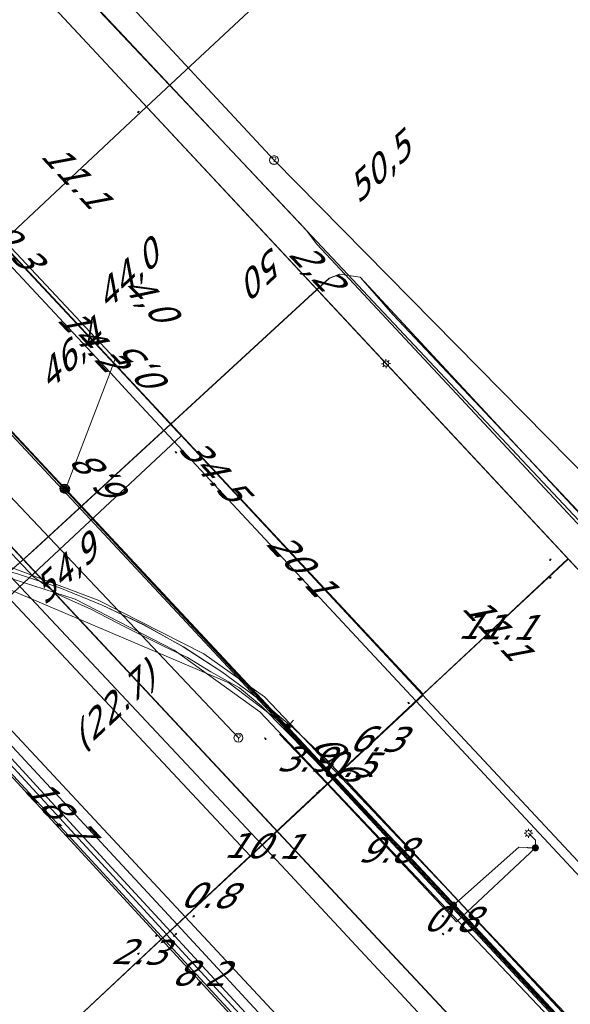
# Model space of a CAD drawing. Header units: metres. Extents: x 124576 to 133557, y 395865 to 402386.
# Tile 257 of 447: x 128961 to 128992, y 401621 to 401676. Entities that reach past the tile are written whole.
import ezdxf
from ezdxf.enums import TextEntityAlignment as Align

# ---------------------------------------------------------------- set-up
doc = ezdxf.new("R2010")
doc.units = ezdxf.units.M
doc.header["$MEASUREMENT"] = 0
for name, color, linetype, lineweight, true_color in [('LG_Datatransport_Blauw_Glas_Zuid', 3, 'Continuous', 13, 0x00ff00), ('LG_Datatransport_Bt_Nederland_NV', 3, 'Continuous', 13, 0x00ff00), ('LG_Datatransport_Eurofiber_Nederland_BV', 3, 'Continuous', 13, 0x00ff00), ('LG_Datatransport_KPN_BV', 3, 'Continuous', 13, 0x00ff00), ('LG_Datatransport_Tele2_Nederland_BV', 3, 'Continuous', 13, 0x00ff00), ('LG_Datatransport_Ziggo_BV', 3, 'Continuous', 13, 0x00ff00), ('LG_Gas_Hoge_Druk_Enexis_Netbeheer_BV', 7, 'Continuous', 13, 0xff9b00), ('LG_Laag_Spanning_Enexis_Netbeheer_BV', 7, 'Continuous', 13, 0x960000), ('LG_Midden_Spanning_Enexis_Netbeheer_BV', 7, 'Continuous', 13, 0xd20000), ('LG_Riool_Onder_Druk_Gemeente_Tilburg_Ruimtelijke_Uitvoering', 7, 'Continuous', 13, 0x800080), ('LG_Riool_Onder_Druk_New_Water_Business_Tilburg_BV', 5, 'Continuous', 13, 0x0000ff), ('LG_Riool_Vrij_Verval_Gemeente_Tilburg_Ruimtelijke_Uitvoering', 7, 'Continuous', 13, 0xca00a0), ('LG_unet-4_Brabant_Water', 5, 'Continuous', 13, 0x0000ff), ('LG_Water_Gemeente_Tilburg_Ruimtelijke_Uitvoering', 5, 'Continuous', 13, 0x0000ff), ('MV_Datatransport_lijn', 3, 'Continuous', 0, 0x00ff00)]:
    doc.layers.add(name, color=color, linetype=linetype, lineweight=lineweight, true_color=true_color)
for name, color, linetype, lineweight in [('LG_Datatransport_P_KPN_BV', 7, 'Continuous', 0), ('LG_Laag_Spanning_P_Enexis_Netbeheer_BV', 7, 'Continuous', 0), ('LG_n00003_Spitters_Electrotechniek_BV', 7, 'Continuous', 13), ('LG_overig_P_Gemeente_Tilburg_Ruimtelijke_Uitvoering', 7, 'Continuous', 0), ('LG_Riool_Vrij_Verval_P_Gemeente_Tilburg_Ruimtelijke_Uitvoering', 7, 'Continuous', 0), ('MV_Datatransport', 7, 'Continuous', 0), ('MV_Gas_Hoge_Druk', 7, 'Continuous', 0), ('MV_Gas_Hoge_Druk_lijn', 7, 'Continuous', 0), ('MV_Gas_Hoge_Druk_pijl', 7, 'Continuous', 0), ('MV_Laag_Spanning', 7, 'Continuous', 0), ('MV_Laag_Spanning_lijn', 7, 'Continuous', 0), ('MV_Laag_Spanning_pijl', 7, 'Continuous', 0), ('MV_Midden_Spanning', 7, 'Continuous', 0), ('MV_Midden_Spanning_lijn', 7, 'Continuous', 0), ('MV_Midden_Spanning_pijl', 7, 'Continuous', 0)]:
    doc.layers.add(name, color=color, linetype=linetype, lineweight=lineweight)
doc.styles.add('Klic_Annotatie', font='verdanai.ttf', dxfattribs={"oblique": 20, "height": 1.4})

# ---------------------------------------------------------------- blocks, each defined once
blk = doc.blocks.new('Mof')
at = {"layer": 'LG_Laag_Spanning_P_Enexis_Netbeheer_BV'}
h = blk.add_hatch(color=256, dxfattribs=at)
edge = h.paths.add_edge_path()
edge.add_arc((0, 0), 2, 0, 360)
blk = doc.blocks.new('Streetlight')
at = {"layer": 'LG_Laag_Spanning_P_Enexis_Netbeheer_BV'}
for p, q in [((-1.77, 1.77), (-1.06, 1.06)), ((0, 2.5), (0, 1.5)), ((1.77, 1.77), (1.06, 1.06)), ((-1.06, -1.06), (-1.77, -1.77)), ((0, -1.5), (0, -2.5)), ((1.06, -1.06), (1.77, -1.77))]:
    blk.add_line(p, q, dxfattribs=at)
at = {"layer": 'LG_Laag_Spanning_P_Enexis_Netbeheer_BV', "flags": 128}
for points in [[(-2.5, 0), (-1.5, 0)], [(1.5, 0), (2.5, 0)]]:
    blk.add_lwpolyline(points, dxfattribs=at)
at = {"layer": 'LG_Laag_Spanning_P_Enexis_Netbeheer_BV'}
blk.add_circle((0, 0), 1.5, dxfattribs=at)
blk = doc.blocks.new('m_pijl')
at = {"layer": 'MV_Laag_Spanning_pijl'}
blk.add_hatch(color=7, dxfattribs=at).paths.add_polyline_path([(-1, -0.33), (-1, 0), (-1, 0.33), (0, 0)])
at = {"layer": 'MV_Laag_Spanning_pijl', "flags": 128}
blk.add_lwpolyline([(-1, 0), (-1, 0.33), (0, 0), (-1, -0.33), (-1, 0)], close=True, dxfattribs=at)
blk = doc.blocks.new('m_pijl_1')
at = {"layer": 'MV_Midden_Spanning_pijl'}
blk.add_hatch(color=7, dxfattribs=at).paths.add_polyline_path([(-1, -0.33), (-1, 0), (-1, 0.33), (0, 0)])
at = {"layer": 'MV_Midden_Spanning_pijl', "flags": 128}
blk.add_lwpolyline([(-1, 0), (-1, 0.33), (0, 0), (-1, -0.33), (-1, 0)], close=True, dxfattribs=at)
blk = doc.blocks.new('m_pijl_3')
at = {"layer": 'MV_Gas_Hoge_Druk_pijl'}
blk.add_hatch(color=7, dxfattribs=at).paths.add_polyline_path([(-1, -0.33), (-1, 0), (-1, 0.33), (0, 0)])
at = {"layer": 'MV_Gas_Hoge_Druk_pijl', "flags": 128}
blk.add_lwpolyline([(-1, 0), (-1, 0.33), (0, 0), (-1, -0.33), (-1, 0)], close=True, dxfattribs=at)
blk = doc.blocks.new('Onbekend_1')
at = {"layer": 'LG_overig_P_Gemeente_Tilburg_Ruimtelijke_Uitvoering'}
blk.add_hatch(color=256, dxfattribs=at).paths.add_polyline_path([(-0.25, -1.07, -0.262633), (0.23, 0.15), (0.59, 0.47, 0.379827), (0.7, 1.26), (0.69, 1.26, 0.228508), (-0.03, 1.53), (-0.03, 1.52, 0.459053), (-0.82, 0.79), (-1.29, 0.85, -0.414214), (-0.08, 2, -0.243799), (1.09, 1.52, -0.379827), (0.9, 0.11), (0.54, -0.2, 0.262633), (0.23, -1.08), (-0.17, -1.07)])
blk.add_circle((0, 0), 2.5, dxfattribs=at)
at = {"layer": 'LG_overig_P_Gemeente_Tilburg_Ruimtelijke_Uitvoering', "extrusion": (0, 0, -1)}
blk.add_solid([(0.34, -2.06), (-0.21, -2.06), (0.34, -1.51), (-0.21, -1.51)], dxfattribs=at)
blk = doc.blocks.new('Onbekend_2')
at = {"layer": 'LG_Riool_Vrij_Verval_P_Gemeente_Tilburg_Ruimtelijke_Uitvoering'}
blk.add_hatch(color=256, dxfattribs=at).paths.add_polyline_path([(-0.25, -1.07, -0.262633), (0.23, 0.15), (0.59, 0.47, 0.379827), (0.7, 1.26), (0.69, 1.26, 0.228508), (-0.03, 1.53), (-0.03, 1.52, 0.459053), (-0.82, 0.79), (-1.29, 0.85, -0.414214), (-0.08, 2, -0.243799), (1.09, 1.52, -0.379827), (0.9, 0.11), (0.54, -0.2, 0.262633), (0.23, -1.08), (-0.17, -1.07)])
blk.add_circle((0, 0), 2.5, dxfattribs=at)
at = {"layer": 'LG_Riool_Vrij_Verval_P_Gemeente_Tilburg_Ruimtelijke_Uitvoering', "extrusion": (0, 0, -1)}
blk.add_solid([(0.34, -2.06), (-0.21, -2.06), (0.34, -1.51), (-0.21, -1.51)], dxfattribs=at)
blk = doc.blocks.new('Onbekend_3')
at = {"layer": 'LG_Datatransport_P_KPN_BV'}
blk.add_hatch(color=256, dxfattribs=at).paths.add_polyline_path([(-0.25, -1.07, -0.262633), (0.23, 0.15), (0.59, 0.47, 0.379827), (0.7, 1.26), (0.69, 1.26, 0.228508), (-0.03, 1.53), (-0.03, 1.52, 0.459053), (-0.82, 0.79), (-1.29, 0.85, -0.414214), (-0.08, 2, -0.243799), (1.09, 1.52, -0.379827), (0.9, 0.11), (0.54, -0.2, 0.262633), (0.23, -1.08), (-0.17, -1.07)])
blk.add_circle((0, 0), 2.5, dxfattribs=at)
at = {"layer": 'LG_Datatransport_P_KPN_BV', "extrusion": (0, 0, -1)}
blk.add_solid([(0.34, -2.06), (-0.21, -2.06), (0.34, -1.51), (-0.21, -1.51)], dxfattribs=at)
blk = doc.blocks.new('Mof_2')
at = {"layer": 'LG_Datatransport_P_KPN_BV'}
h = blk.add_hatch(color=256, dxfattribs=at)
edge = h.paths.add_edge_path()
edge.add_arc((0, 0), 2, 0, 360)

msp = doc.modelspace()

# ---------------------------------------------------------------- linework, layer by layer
at = {"layer": 'LG_Datatransport_Blauw_Glas_Zuid', "flags": 128}
msp.add_lwpolyline([(128879, 401722.7), (128920.2, 401678.5), (128936.8, 401671.4), (128937, 401671.3), (128944.5, 401663.4), (128951.8, 401655.9), (128962.1, 401645), (128963.5, 401644), (128965.3, 401643.2), (128967.2, 401642.2), (128969.4, 401641.1), (128970.7, 401640.5), (128972, 401639.7), (128973.6, 401638.8), (128974.8, 401637.8), (128982.8, 401629.7), (128996.8, 401614.7)], dxfattribs=at)
at = {"layer": 'LG_Datatransport_Bt_Nederland_NV', "flags": 128}
msp.add_lwpolyline([(128873.27, 401728.99), (128900.8, 401699.47), (128912.58, 401686.97), (128918.99, 401679.88), (128924.56, 401674.38), (128929.82, 401668.69), (128948.66, 401645.86), (128952.06, 401642.54), (128955.81, 401639.38), (128958.79, 401636.24), (128985.12, 401607.67), (128989.09, 401603.46), (128991.11, 401602.23), (128994.04, 401599.3)], dxfattribs=at)
msp.add_lwpolyline([(128873.27, 401728.99), (128900.8, 401699.47), (128912.58, 401686.97), (128918.99, 401679.88), (128924.56, 401674.38), (128929.82, 401668.69), (128948.66, 401645.86), (128952.06, 401642.54), (128955.81, 401639.38), (128958.79, 401636.24), (128985.12, 401607.67), (128989.09, 401603.46), (128991.11, 401602.23), (128994.04, 401599.3)], dxfattribs=at)
at = {"layer": 'LG_Datatransport_Eurofiber_Nederland_BV', "flags": 128}
for points in [[(128927.378, 401676.875), (128928.109, 401674.311), (128929.077, 401671.826), (128930.273, 401669.442), (128932.713, 401666.285), (128945.506, 401652.223), (128947.335, 401650.563), (128949.343, 401649.124), (128951.503, 401647.925), (128953.787, 401646.983), (128956.163, 401646.309), (128958.669, 401645.822), (128961.139, 401645.177), (128963.563, 401644.377), (128965.931, 401643.425), (128968.235, 401642.325), (128970.464, 401641.082), (128972.611, 401639.699), (128974.665, 401638.184), (128976.619, 401636.542), (128978.465, 401634.779), (129100.462, 401504.11)], [(128927.378, 401676.875), (128928.109, 401674.311), (128929.077, 401671.826), (128930.273, 401669.442), (128932.713, 401666.285), (128945.506, 401652.223), (128947.335, 401650.563), (128949.343, 401649.124), (128951.503, 401647.925), (128953.787, 401646.983), (128956.163, 401646.309), (128958.669, 401645.822), (128961.139, 401645.177), (128963.563, 401644.377), (128965.931, 401643.425), (128968.235, 401642.325), (128970.464, 401641.082), (128972.611, 401639.699), (128974.665, 401638.184), (128976.619, 401636.542), (128978.465, 401634.779), (129100.462, 401504.11)], [(128927.38, 401676.88), (128928.11, 401674.31), (128929.08, 401671.83), (128930.27, 401669.44), (128932.71, 401666.28), (128945.51, 401652.22), (128947.33, 401650.56), (128949.34, 401649.12), (128951.5, 401647.92), (128953.79, 401646.98), (128956.16, 401646.31), (128958.67, 401645.82), (128961.14, 401645.18), (128963.56, 401644.38), (128965.93, 401643.42), (128968.23, 401642.33), (128970.46, 401641.08), (128972.61, 401639.7), (128974.66, 401638.18), (128976.62, 401636.54), (128978.47, 401634.78), (129100.46, 401504.11)], [(128927.38, 401676.88), (128928.11, 401674.31), (128929.08, 401671.83), (128930.27, 401669.44), (128932.71, 401666.28), (128945.51, 401652.22), (128947.33, 401650.56), (128949.34, 401649.12), (128951.5, 401647.92), (128953.79, 401646.98), (128956.16, 401646.31), (128958.67, 401645.82), (128961.14, 401645.18), (128963.56, 401644.38), (128965.93, 401643.42), (128968.23, 401642.33), (128970.46, 401641.08), (128972.61, 401639.7), (128974.66, 401638.18), (128976.62, 401636.54), (128978.47, 401634.78), (129100.46, 401504.11)], [(128927.38, 401676.88), (128928.11, 401674.31), (128929.08, 401671.83), (128930.27, 401669.44), (128932.71, 401666.28), (128945.51, 401652.22), (128947.33, 401650.56), (128949.34, 401649.12), (128951.5, 401647.92), (128953.79, 401646.98), (128956.16, 401646.31), (128958.67, 401645.82), (128961.14, 401645.18), (128963.56, 401644.38), (128965.93, 401643.42), (128968.23, 401642.33), (128970.46, 401641.08), (128972.61, 401639.7), (128974.66, 401638.18), (128976.62, 401636.54), (128978.47, 401634.78), (129100.46, 401504.11)], [(128997.8, 401613.5), (128977.5, 401635.3), (128958.5, 401655.6)]]:
    msp.add_lwpolyline(points, dxfattribs=at)
at = {"layer": 'LG_Datatransport_KPN_BV'}
msp.add_line((128961.033, 401652.906), (128963.812, 401649.931), dxfattribs=at)
at = {"layer": 'LG_Datatransport_KPN_BV', "flags": 128}
for points in [[(128892.496, 401750.001), (128902.944, 401738.753), (128907.352, 401735.754), (128913.738, 401731.409), (128915.411, 401730.269), (128972.591, 401669.387), (128977.334, 401664.338), (128999.998, 401640.206)], [(128893.656, 401749.101), (128907.352, 401735.754), (128907.939, 401735.182), (128943.653, 401699.998), (128972.591, 401669.387), (128977.198, 401664.514), (128977.334, 401664.338), (128977.914, 401663.583), (129000, 401639.921), (129012.031, 401627.032), (129038.575, 401599.134), (129050.182, 401586.935), (129050.207, 401586.908), (129040.124, 401577.351), (129032.656, 401570.272)], [(128883.376, 401745.408), (128905.984, 401721.197), (128932.806, 401692.419), (128936.169, 401688.81), (128966.367, 401656.411), (128967.869, 401654.799), (128995.96, 401624.659), (128999.634, 401620.717), (128999.915, 401620.414), (129000, 401620.322), (129028.125, 401590.148), (129033.154, 401584.795), (129037.005, 401580.696), (129039.571, 401577.944), (129040.124, 401577.351), (129041.262, 401576.131)], [(128934.92, 401691.023), (128939.309, 401686.365), (128966.659, 401657.175), (128966.367, 401656.411), (128963.876, 401649.894)], [(128963.812, 401649.931), (128977.562, 401635.106), (128987.448, 401624.522), (129000, 401611.082), (129011.638, 401598.622), (129015.57, 401594.399), (129015.921, 401593.788), (129016.222, 401593.151), (129016.472, 401592.493), (129016.67, 401591.817), (129016.814, 401591.127), (129016.904, 401590.429), (129016.938, 401589.725), (129018.126, 401586.768), (129019.56, 401583.923), (129021.231, 401581.21), (129023.126, 401578.649), (129025.232, 401576.258), (129027.534, 401574.054), (129030.015, 401572.054), (129032.656, 401570.272)]]:
    msp.add_lwpolyline(points, dxfattribs=at)
at = {"layer": 'LG_Datatransport_Tele2_Nederland_BV', "flags": 128}
msp.add_lwpolyline([(129000, 401612), (128975, 401638.3), (128971.6, 401640.7), (128965.7, 401643.7), (128960.9, 401645.5), (128955.6, 401646.8), (128950.6, 401649), (128930.1, 401670.4), (128928.7, 401674.2), (128928.1, 401676.9), (128926.5, 401684.4), (128925.4, 401687.3), (128923.5, 401692), (128922, 401693.6), (128920.2, 401697.3), (128916.3, 401701.1), (128915.8, 401701.9), (128870.9, 401750), (128853.9, 401768.2), (128791.8, 401834.7), (128757.4, 401871.2), (128752, 401876.3), (128744.683, 401881.286), (128743.7, 401882.6)], dxfattribs=at)
at = {"layer": 'LG_Datatransport_Ziggo_BV', "flags": 128}
for points in [[(128959.209, 401645.427), (128964.42, 401643.759), (128969.958, 401640.906), (128974.725, 401637.451), (128999.344, 401611.492), (129089.743, 401514.632), (129104.27, 401528.744), (129109.599, 401523.269), (129139.586, 401493.282), (129187.917, 401442.022), (129202.232, 401426.669), (129219.432, 401407.932), (129230.623, 401396.139), (129249.543, 401372.189), (129268.704, 401348.957), (129287.145, 401328.121), (129320.18, 401291.998), (129341.048, 401269.637)], [(128959.209, 401645.427), (128964.42, 401643.759), (128969.958, 401640.906), (128974.725, 401637.451), (128999.344, 401611.492), (129089.743, 401514.632), (129104.27, 401528.744), (129109.599, 401523.269), (129139.586, 401493.282), (129187.917, 401442.022), (129202.232, 401426.669), (129219.432, 401407.932), (129230.623, 401396.139), (129249.543, 401372.189), (129268.704, 401348.957), (129287.145, 401328.121), (129320.18, 401291.998), (129341.048, 401269.637)], [(128959.209, 401645.427), (128964.42, 401643.759), (128969.958, 401640.906), (128974.725, 401637.451), (128999.344, 401611.492), (129096.299, 401507.654), (129099.535, 401503.318), (129102.1, 401499.409), (129104.726, 401494.523), (129105.948, 401490.92), (129106.986, 401486.462), (129107.284, 401481.49), (129106.559, 401475.53), (129105.826, 401472.171), (129104.849, 401469.301), (129091.825, 401441.765), (129090.619, 401439.987), (129088.604, 401437.91), (129041.717, 401394.096)], [(128959.209, 401645.427), (128964.42, 401643.759), (128969.958, 401640.906), (128974.725, 401637.451), (128999.344, 401611.492), (129089.743, 401514.632)], [(128959.209, 401645.427), (128964.42, 401643.759), (128969.958, 401640.906), (128974.725, 401637.451), (128999.344, 401611.492), (129089.743, 401514.632)], [(128959.209, 401645.427), (128964.42, 401643.759), (128969.958, 401640.906), (128974.725, 401637.451), (128999.344, 401611.492), (129089.743, 401514.632)], [(128959.209, 401645.427), (128964.42, 401643.759), (128969.958, 401640.906), (128974.725, 401637.451), (128999.344, 401611.492), (129089.743, 401514.632)]]:
    msp.add_lwpolyline(points, dxfattribs=at)
at = {"layer": 'LG_Gas_Hoge_Druk_Enexis_Netbeheer_BV', "flags": 128}
msp.add_lwpolyline([(129091.6, 401443.956), (129097.951, 401449.85), (129099.648, 401451.987), (129100.436, 401454.368), (129101.02, 401480.02), (129101.539, 401482.834), (129101.16, 401484.12), (129099.746, 401486.221), (129072.38, 401515.551), (129066.524, 401521.828), (129036.781, 401554.006), (129035.914, 401555.668), (129031.821, 401560.056), (129028.358, 401564.354), (129022.717, 401568.643), (128970.108, 401625.583), (128946.758, 401650.762)], dxfattribs=at)
at = {"layer": 'LG_Laag_Spanning_Enexis_Netbeheer_BV'}
for p, q in [((128981.781, 401656.905), (128961.364, 401678.804)), ((128981.781, 401656.905), (128961.364, 401678.804)), ((129018.528, 401617.491), (128981.781, 401656.905)), ((129018.528, 401617.491), (128981.781, 401656.905))]:
    msp.add_line(p, q, dxfattribs=at)
at = {"layer": 'LG_Laag_Spanning_Enexis_Netbeheer_BV', "flags": 128}
for points in [[(128862.781, 401757.831), (128895.397, 401723.065), (128919.416, 401697.462), (128931.625, 401684.39), (128948.3, 401666.536), (128960.265, 401653.726), (128976.254, 401636.607), (128985.542, 401626.662), (129018.744, 401591.115), (129019.936, 401589.838), (129022.774, 401586.806), (129039.734, 401568.684), (129044.593, 401563.492), (129045.036, 401563.018), (129059.53, 401547.532), (129080.748, 401524.86), (129104.063, 401499.949), (129111.536, 401492.013), (129112.227, 401491.235), (129112.917, 401490.457)], [(128976.254, 401636.607), (128960.265, 401653.726), (128948.3, 401666.536), (128931.625, 401684.39), (128919.416, 401697.462), (128895.397, 401723.065), (128862.781, 401757.831)], [(128944.695, 401651.558), (128946.088, 401650.027), (128946.169, 401649.938), (128946.91, 401649.42), (128947.241, 401649.316), (128949.48, 401648.817), (128955.348, 401646.576), (128955.387, 401646.568), (128973.002, 401639.08), (128976.254, 401636.607)], [(128946.91, 401649.42), (128947.241, 401649.316), (128949.48, 401648.817), (128955.348, 401646.576), (128955.387, 401646.568), (128973.002, 401639.08), (128976.254, 401636.607)], [(128958.127, 401639.346), (128976.154, 401620.01), (128996.68, 401597.994), (129012.691, 401580.82), (129017.006, 401576.202), (129023.14, 401569.637), (129036.728, 401555.01), (129037.648, 401554.02), (129042.044, 401549.288), (129053.264, 401537.21), (129058.08, 401532.054), (129076.101, 401512.762), (129078.553, 401510.125), (129092.623, 401495), (129096.649, 401490.247), (129097.198, 401489.599)], [(128958.127, 401639.346), (128976.154, 401620.01), (128996.68, 401597.994), (129012.691, 401580.82), (129017.006, 401576.202), (129023.14, 401569.637), (129036.728, 401555.01), (129037.648, 401554.02), (129042.044, 401549.288), (129053.264, 401537.21), (129058.08, 401532.054), (129076.101, 401512.762), (129078.553, 401510.125), (129092.623, 401495), (129096.649, 401490.247), (129097.198, 401489.599)], [(129019.936, 401589.838), (129018.744, 401591.115), (128985.542, 401626.662), (128976.254, 401636.607)], [(129018.744, 401591.115), (128985.542, 401626.662), (128976.254, 401636.607)], [(128990.119, 401629.863), (128990.119, 401630.29), (128989.736, 401630.674)], [(128985.542, 401626.662), (128989.195, 401629.896), (128989.672, 401629.882), (128989.692, 401629.862), (128990.119, 401629.863)]]:
    msp.add_lwpolyline(points, dxfattribs=at)
at = {"layer": 'LG_Midden_Spanning_Enexis_Netbeheer_BV'}
msp.add_line((128896.24, 401722.323), (129024.294, 401585.219), dxfattribs=at)
msp.add_line((128896.24, 401722.323), (129024.294, 401585.219), dxfattribs=at)
at = {"layer": 'LG_Midden_Spanning_Enexis_Netbeheer_BV', "flags": 128}
for points in [[(128919.919, 401723.088), (128920.811, 401722.16), (128921.702, 401721.232), (128922.952, 401719.999), (128936.985, 401704.948), (129041.119, 401593.262), (129057.464, 401576.063), (129069.356, 401564.047), (129100.739, 401534.652), (129103.744, 401530.901)], [(128919.919, 401723.088), (128920.811, 401722.16), (128921.702, 401721.232), (128922.952, 401719.999), (128936.985, 401704.948), (129041.119, 401593.262), (129057.464, 401576.063), (129069.356, 401564.047), (129100.739, 401534.652), (129103.744, 401530.901)], [(128919.919, 401723.088), (128920.811, 401722.16), (128921.702, 401721.232), (128922.952, 401719.999), (128936.985, 401704.948), (129041.119, 401593.262), (129057.464, 401576.063), (129069.356, 401564.047), (129100.739, 401534.652), (129103.744, 401530.901)], [(128919.919, 401723.088), (128920.811, 401722.16), (128921.702, 401721.232), (128922.952, 401719.999), (128936.985, 401704.948), (129041.119, 401593.262), (129057.464, 401576.063), (129069.356, 401564.047), (129100.739, 401534.652), (129103.744, 401530.901)], [(129103.744, 401530.901), (129100.739, 401534.652), (129069.356, 401564.047), (129057.464, 401576.063), (129041.119, 401593.262), (128936.985, 401704.948), (128922.952, 401719.999), (128921.702, 401721.232)], [(129103.744, 401530.901), (129100.739, 401534.652), (129069.356, 401564.047), (129057.464, 401576.063), (129041.119, 401593.262), (128936.985, 401704.948)], [(128936.985, 401704.948), (129041.119, 401593.262), (129057.464, 401576.063), (129069.356, 401564.047), (129100.739, 401534.652)], [(128936.933, 401620.592), (128944.03, 401627.323), (128955.626, 401638.327), (128955.684, 401638.383), (128956.068, 401638.658), (128956.52, 401638.792), (128956.607, 401638.8), (128957.082, 401638.763), (128957.316, 401638.701), (128959.209, 401636.643), (128964.925, 401630.43), (128965.603, 401629.694), (128975.027, 401619.463)], [(128936.933, 401620.592), (128944.03, 401627.323), (128955.626, 401638.327), (128955.684, 401638.383), (128956.068, 401638.658), (128956.52, 401638.792), (128956.607, 401638.8), (128957.082, 401638.763), (128957.316, 401638.701), (128959.209, 401636.643), (128964.925, 401630.43), (128965.603, 401629.694), (128975.027, 401619.463)], [(128975.027, 401619.463), (128965.603, 401629.694), (128964.925, 401630.43), (128959.209, 401636.643), (128957.316, 401638.701), (128957.082, 401638.763), (128956.607, 401638.8), (128956.52, 401638.792), (128956.068, 401638.658), (128955.684, 401638.383), (128955.626, 401638.327), (128944.03, 401627.323), (128936.933, 401620.592)], [(128975.027, 401619.463), (128965.603, 401629.694), (128964.925, 401630.43), (128959.209, 401636.643), (128957.316, 401638.701), (128957.082, 401638.763), (128956.607, 401638.8), (128956.52, 401638.792), (128956.068, 401638.658), (128955.684, 401638.383), (128955.626, 401638.327), (128944.03, 401627.323), (128936.933, 401620.592)], [(128975.027, 401619.463), (128965.603, 401629.694), (128964.925, 401630.43), (128959.209, 401636.643), (128957.316, 401638.701), (128957.082, 401638.763), (128956.607, 401638.8), (128956.52, 401638.792), (128956.068, 401638.658), (128955.684, 401638.383), (128955.626, 401638.327), (128944.03, 401627.323), (128936.933, 401620.592)], [(129073.681, 401511.676), (129064.538, 401521.632), (129063.181, 401523.101), (129040.483, 401547.477), (129039.116, 401548.937), (129017.169, 401572.245), (128994.297, 401596.583), (128993.083, 401598.161), (128990.262, 401602.692), (128989.054, 401604.276), (128976.384, 401617.992), (128975.027, 401619.463), (128965.603, 401629.694), (128964.925, 401630.43), (128959.209, 401636.643), (128957.316, 401638.701)], [(128959.209, 401636.643), (128964.925, 401630.43), (128965.603, 401629.694), (128975.027, 401619.463)], [(128959.209, 401636.643), (128964.925, 401630.43), (128965.603, 401629.694), (128975.027, 401619.463)]]:
    msp.add_lwpolyline(points, dxfattribs=at)
at = {"layer": 'LG_n00003_Spitters_Electrotechniek_BV'}
for p, q in [((128974.643, 401618.89), (128955.794, 401639.343)), ((128955.794, 401639.343), (128974.643, 401618.89)), ((128974.643, 401618.89), (128955.794, 401639.343))]:
    msp.add_line(p, q, dxfattribs=at)
at = {"layer": 'LG_Riool_Onder_Druk_Gemeente_Tilburg_Ruimtelijke_Uitvoering', "flags": 128}
for points in [[(129191.15, 401508.94), (129182.76, 401515.34), (129156.54, 401532.74), (129155.97, 401532.74), (129155.02, 401532.26), (129151.08, 401527.16), (129148.5, 401524.69), (129143.19, 401522.12), (129134.7, 401518.85), (129127.03, 401515.78), (129122.16, 401514.62), (129119.93, 401515.68), (129116.57, 401518.77), (129106.6, 401528.49), (129084.97, 401550.88), (129024.4, 401614.26), (128980.33, 401661.73), (128979.19, 401661.9), (128978.6, 401661.67), (128961.79, 401646.21), (128940.18, 401627.1), (128921.13, 401609.34), (128920.67, 401608.44)], [(128995.187, 401645.814), (128982.176, 401659.637), (128980.331, 401661.733), (128979.196, 401661.897), (128978.599, 401661.667), (128962.103, 401646.476), (128940.362, 401627.267), (128921.135, 401609.345), (128921.084, 401608.814), (128920.891, 401608.634)]]:
    msp.add_lwpolyline(points, dxfattribs=at)
at = {"layer": 'LG_Riool_Onder_Druk_New_Water_Business_Tilburg_BV', "flags": 128}
msp.add_lwpolyline([(128997.544, 401604.067), (128997.826, 401604.306), (128998.199, 401604.755), (128993.832, 401609.631), (128975.941, 401628.874), (128952.994, 401653.332)], dxfattribs=at)
at = {"layer": 'LG_Riool_Vrij_Verval_Gemeente_Tilburg_Ruimtelijke_Uitvoering'}
for p, q in [((128914.74, 401733.65), (128975.53, 401668.27)), ((128975.53, 401668.27), (129038.93, 401603.91)), ((128975.53, 401668.27), (129038.93, 401603.91)), ((128973.54, 401636.01), (128953.58, 401657.11))]:
    msp.add_line(p, q, dxfattribs=at)
at = {"layer": 'LG_unet-4_Brabant_Water'}
msp.add_line((129010.14, 401600.1), (128953.83, 401660.46), dxfattribs=at)
at = {"layer": 'LG_unet-4_Brabant_Water', "flags": 128}
msp.add_lwpolyline([(128856.69, 401758.12), (128898.07, 401713.9), (128999.81, 401604.98)], dxfattribs=at)
at = {"layer": 'LG_Water_Gemeente_Tilburg_Ruimtelijke_Uitvoering', "flags": 128}
msp.add_lwpolyline([(128999.811, 401604.982), (128996.346, 401608.696), (128898.077, 401713.907), (128867.5, 401746.584), (128758.981, 401862.556)], dxfattribs=at)
at = {"layer": 'MV_Datatransport_lijn'}
for p, q in [((128974.197, 401629.409), (128959.209, 401645.427)), ((128934.986, 401592.718), (128974.197, 401629.409))]:
    msp.add_line(p, q, dxfattribs=at)
at = {"layer": 'MV_Gas_Hoge_Druk_lijn'}
for p, q in [((128968.235, 401655.14), (128936.535, 401689.152)), ((128955.776, 401639.289), (128970.349, 401652.872)), ((128970.108, 401625.583), (128983.848, 401638.389))]:
    msp.add_line(p, q, dxfattribs=at)
at = {"layer": 'MV_Gas_Hoge_Druk_pijl'}
for p, q in [((128983.822, 401638.416), (128970.322, 401652.901)), ((129004.006, 401616.76), (128983.824, 401638.413)), ((128934.986, 401592.718), (128970.108, 401625.583))]:
    msp.add_line(p, q, dxfattribs=at)
at = {"layer": 'MV_Gas_Hoge_Druk_pijl', "flags": 128}
msp.add_lwpolyline([(128970.322, 401652.901), (128970.118, 401653.12), (128968.235, 401655.14), (128961.023, 401662.878), (128960.436, 401663.508)], dxfattribs=at)
at = {"layer": 'MV_Laag_Spanning_lijn'}
for p, q in [((128979.992, 401634.831), (128984.785, 401639.316)), ((128976.611, 401636.996), (128976.254, 401636.607)), ((128985.721, 401625.737), (128990.119, 401629.863)), ((128985.176, 401626.318), (128985.542, 401626.662)), ((128969.519, 401625.032), (128934.953, 401592.687))]:
    msp.add_line(p, q, dxfattribs=at)
at = {"layer": 'MV_Laag_Spanning_pijl'}
for p, q in [((128983.823, 401638.415), (128991.928, 401646)), ((128983.823, 401638.415), (129012.8, 401607.325)), ((128978.499, 401633.434), (128975.833, 401636.214)), ((128978.882, 401633.793), (128978.499, 401633.434)), ((128978.499, 401633.434), (128971.112, 401626.517)), ((128978.499, 401633.434), (128985.176, 401626.318)), ((128971.112, 401626.517), (128970.51, 401625.953)), ((128985.176, 401626.318), (128985.721, 401625.737)), ((128968.804, 401624.363), (128970.507, 401625.956)), ((128969.519, 401625.032), (128975.077, 401619.003)), ((128934.953, 401592.687), (128968.804, 401624.363))]:
    msp.add_line(p, q, dxfattribs=at)
at = {"layer": 'MV_Laag_Spanning_pijl', "flags": 128}
msp.add_lwpolyline([(128983.823, 401638.415), (128983.479, 401638.094), (128978.882, 401633.794)], dxfattribs=at)
at = {"layer": 'MV_Midden_Spanning_lijn'}
for p, q in [((128978.904, 401633.816), (128983.825, 401638.413)), ((128969.718, 401625.227), (128978.497, 401633.435))]:
    msp.add_line(p, q, dxfattribs=at)
at = {"layer": 'MV_Midden_Spanning_pijl'}
for p, q in [((128968.413, 401671.238), (128989.724, 401691.151)), ((128960.303, 401663.66), (128968.413, 401671.238)), ((128983.857, 401638.452), (128960.305, 401663.662)), ((128983.825, 401638.413), (128991.945, 401645.981)), ((128969.515, 401625.037), (128956.823, 401638.804)), ((129012.205, 401607.963), (128983.825, 401638.413)), ((128978.497, 401633.435), (128978.904, 401633.816)), ((128934.953, 401592.687), (128969.718, 401625.227))]:
    msp.add_line(p, q, dxfattribs=at)

# ---------------------------------------------------------------- block references
at = {"layer": 'LG_Datatransport_P_KPN_BV', "xscale": 0.1, "yscale": 0.1, "zscale": 0.1}
for name, p in [('Onbekend_3', (128963.812, 401649.931)), ('Onbekend_3', (128963.812, 401649.931)), ('Onbekend_3', (128963.876, 401649.894)), ('Mof_2', (128963.86, 401649.878))]:
    msp.add_blockref(name, p, dxfattribs=at)
at = {"layer": 'LG_Laag_Spanning_P_Enexis_Netbeheer_BV'}
for name, p, xscale, yscale, zscale, rotation in [('Streetlight', (128981.781, 401656.905), 0.09999999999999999, 0.09999999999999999, 0.09999999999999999, 227), ('Mof', (128976.254, 401636.607), 0.1, 0.1, 0.1, 1)]:
    msp.add_blockref(name, p, dxfattribs=dict(at, xscale=xscale, yscale=yscale, zscale=zscale, rotation=rotation))
at = {"layer": 'LG_Laag_Spanning_P_Enexis_Netbeheer_BV', "xscale": 0.1, "yscale": 0.1, "zscale": 0.1}
for name, p in [('Streetlight', (128989.736, 401630.674)), ('Mof', (128990.119, 401629.863)), ('Mof', (128985.542, 401626.662))]:
    msp.add_blockref(name, p, dxfattribs=at)
at = {"layer": 'LG_overig_P_Gemeente_Tilburg_Ruimtelijke_Uitvoering', "xscale": 0.1, "yscale": 0.1, "zscale": 0.1}
msp.add_blockref('Onbekend_1', (128973.54, 401636.01), dxfattribs=at)
at = {"layer": 'LG_Riool_Vrij_Verval_P_Gemeente_Tilburg_Ruimtelijke_Uitvoering', "xscale": 0.1, "yscale": 0.1, "zscale": 0.1}
msp.add_blockref('Onbekend_2', (128975.53, 401668.27), dxfattribs=at)
at = {"layer": 'MV_Gas_Hoge_Druk_pijl', "xscale": 0.1, "yscale": 0.1, "zscale": 0.1}
for p, rotation in [((128970, 401652), 132), ((128983, 401638), 132), ((128970, 401625), 43)]:
    msp.add_blockref('m_pijl_3', p, dxfattribs=dict(at, rotation=rotation))
at = {"layer": 'MV_Laag_Spanning_pijl'}
for p, xscale, yscale, zscale, rotation in [((128991, 401646), 0.1, 0.1, 0.1, 43), ((128975, 401636), 0.09999999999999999, 0.09999999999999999, 0.09999999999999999, 133), ((128978, 401633), 0.1, 0.1, 0.1, 224), ((128978, 401633), 0.1, 0.1, 0.1, 224), ((128971, 401626), 0.1, 0.1, 0.1, 224), ((128985, 401626), 0.1, 0.1, 0.1, 314), ((128970, 401625), 0.1, 0.1, 0.1, 43), ((128970, 401625), 0.1, 0.1, 0.1, 224), ((128985, 401625), 0.1, 0.1, 0.1, 314), ((128968, 401624), 0.1, 0.1, 0.1, 43)]:
    msp.add_blockref('m_pijl', p, dxfattribs=dict(at, xscale=xscale, yscale=yscale, zscale=zscale, rotation=rotation))
at = {"layer": 'MV_Midden_Spanning_pijl', "xscale": 0.1, "yscale": 0.1, "zscale": 0.1}
for p, rotation in [((128968, 401671), 43), ((128991, 401645), 42), ((128983, 401638), 132), ((128978, 401633), 43), ((128969, 401625), 43)]:
    msp.add_blockref('m_pijl_1', p, dxfattribs=dict(at, rotation=rotation))

# ---------------------------------------------------------------- texts
at = {"layer": 'MV_Datatransport', "style": 'Klic_Annotatie', "oblique": 20}
for s, rotation, p in [('50,5', 43, (128981.303, 401667.764)), ('2,2', 313, (128977.808, 401662.376)), ('44,0', 43, (128967.216, 401661.767)), ('50', 223, (128975.099, 401662.187)), ('4,0', 314.3, (128968.481, 401660.614)), ('46,4', 43.1, (128964.005, 401657.299)), ('0,5', 133, (128968.352, 401656.305)), ('6,8', 133, (128966.13, 401650.176)), ('54,9', 43, (128963.773, 401645.334)), ('(22.7)', 43, (128966.442, 401637.697))]:
    msp.add_text(s, height=1.4, rotation=rotation, dxfattribs=at).set_placement(p, align=Align.MIDDLE_CENTER)
at = {"layer": 'MV_Gas_Hoge_Druk', "style": 'Klic_Annotatie', "oblique": 20}
for s, p in [('0.3', (128961.008, 401663.609)), ('14.2', (128965.277, 401658.314)), ('20.1', (128976.97, 401645.768))]:
    msp.add_text(s, height=1.4, rotation=313, dxfattribs=at).set_placement(p, align=Align.MIDDLE_CENTER)
at = {"layer": 'MV_Laag_Spanning', "style": 'Klic_Annotatie', "oblique": 20}
for s, p in [('11.1', (128987.875, 401642.207)), ('6.3', (128981.181, 401635.944)), ('3.9', (128977.166, 401634.824)), ('0.5', (128979.599, 401634.522)), ('10.1', (128974.806, 401629.976)), ('9.8', (128981.692, 401629.74)), ('0.8', (128971.744, 401627.213)), ('0.8', (128985.303, 401625.891)), ('2.3', (128967.914, 401624.053)), ('8.2', (128971.294, 401622.859))]:
    msp.add_text(s, height=1.4, rotation=359, dxfattribs=at).set_placement(p, align=Align.MIDDLE_CENTER)
at = {"layer": 'MV_Midden_Spanning', "style": 'Klic_Annotatie', "oblique": 20}
for s, p in [('11.1', (128964.359, 401667.45)), ('34.5', (128972.081, 401651.057)), ('11.1', (128987.885, 401642.197)), ('0.6', (128979.065, 401634.978)), ('18.7', (128963.452, 401632.031))]:
    msp.add_text(s, height=1.4, rotation=313, dxfattribs=at).set_placement(p, align=Align.MIDDLE_CENTER)

doc.saveas('drawing.dxf')
